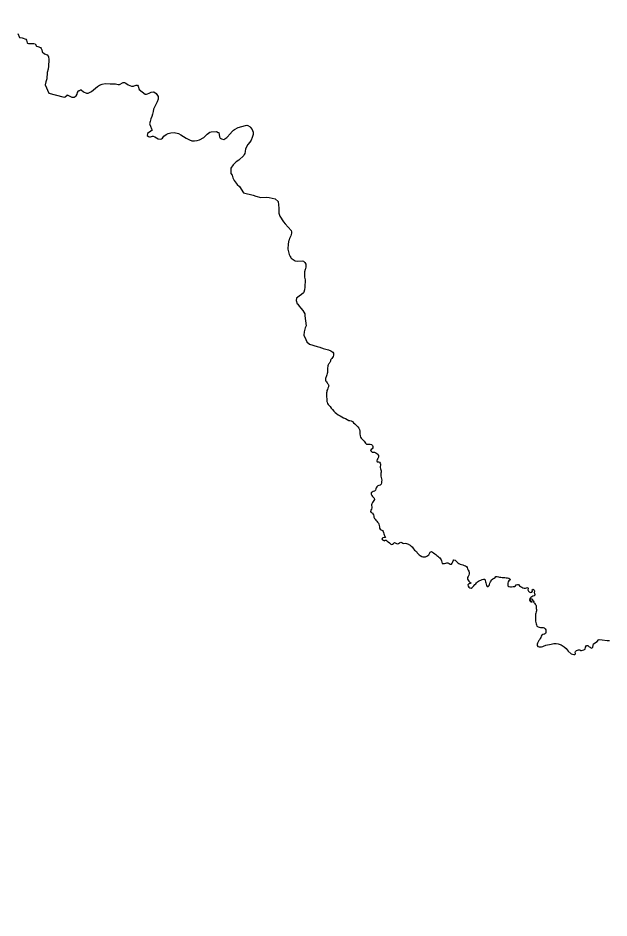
# Model space of a CAD drawing. Extents: x -1643653 to 4543381, y 1624270 to 13878484.
# Drawn here: x 645041 to 650231, y 8977002 to 8984912 of the extents above; entities that cross this region are included whole.
import ezdxf

# ---------------------------------------------------------------- set-up
doc = ezdxf.new("R2010")
doc.units = 0
doc.header["$LTSCALE"] = 160
doc.layers.add('24', color=7, linetype='Continuous', lineweight=25)
doc.layers.add('60', color=7, linetype='Continuous', lineweight=13)

msp = doc.modelspace()

# ---------------------------------------------------------------- linework, layer by layer
at = {"layer": '24'}
for p, q in [((648231.3, 8980917.5), (648228.7, 8980914.7)), ((648988.6, 8979995.5), (648988.8, 8979995.1))]:
    msp.add_line(p, q, dxfattribs=at)
for points in [[(645040, 8984774.7), (645055.3, 8984741.8), (645079.3, 8984738.2), (645111, 8984727.2), (645116.6, 8984716.9), (645122.7, 8984692.8), (645125.9, 8984690.1), (645134.7, 8984687.1), (645179, 8984687.9), (645191.9, 8984684.7), (645204.7, 8984665), (645215.6, 8984660.4), (645240.1, 8984653.1), (645246.2, 8984645.1)], [(645246.2, 8984645.1), (645252, 8984633.7), (645252, 8984633.7), (645252.8, 8984617.9), (645254.9, 8984614.1), (645273, 8984596.3), (645297.8, 8984587.5), (645307.1, 8984577.2), (645309.6, 8984572.6), (645313.5, 8984545.7), (645310.3, 8984489.1), (645306.1, 8984462.2), (645298.7, 8984433.5), (645293.2, 8984378.7), (645284.9, 8984350.8), (645279.8, 8984323.9), (645312.4, 8984251.8), (645435.1, 8984220.4), (645450.8, 8984217.4), (645454.7, 8984218.6), (645473, 8984232.8), (645474.4, 8984237.7), (645513, 8984217.7), (645534.3, 8984215.3), (645552.1, 8984228.2), (645561.4, 8984244.2), (645563.4, 8984257.6), (645571, 8984266.9), (645573.8, 8984274.1), (645582.1, 8984275.2), (645588.9, 8984280.3), (645595.8, 8984280.6), (645617.2, 8984264.5), (645643.7, 8984251.2), (645657.8, 8984251.3), (645685.7, 8984265.8), (645720.8, 8984294.7), (645739.3, 8984311.6), (645757.9, 8984321.9), (645781.4, 8984331.5), (645806.7, 8984335.8), (645852, 8984333.8), (645898.3, 8984333.7), (645921.8, 8984328.7), (645932, 8984328.5), (645966, 8984344.7), (645976.9, 8984346.4), (645987.8, 8984340.9), (646010.2, 8984326), (646036.9, 8984314.5), (646055.1, 8984312.7), (646060.6, 8984315.8), (646079.4, 8984322.4), (646090.5, 8984322.5), (646097, 8984312.2), (646105.3, 8984283.1), (646157.1, 8984243.2), (646170.2, 8984242.8), (646179.3, 8984244.7), (646193.2, 8984252.7), (646210.9, 8984260.5), (646231.3, 8984263.8), (646234.4, 8984263.1), (646256, 8984249.2), (646271.1, 8984222.9), (646271.2, 8984198.1), (646264.8, 8984175), (646256.7, 8984163.4), (646252.5, 8984152.3), (646232.4, 8984111.9), (646228.6, 8984089.8), (646221.2, 8984067.5), (646217.8, 8984047), (646208.5, 8984025.5), (646201.6, 8984002.4), (646197.2, 8983982.5), (646199.9, 8983977.5), (646203.5, 8983960.5), (646214.4, 8983938.6), (646218.5, 8983926.6), (646208.4, 8983916.5), (646177.6, 8983897.5), (646174.8, 8983879.2), (646187.6, 8983870.2), (646196.7, 8983867.3), (646206, 8983867.2), (646221.1, 8983872.7), (646226.9, 8983872.9), (646242.3, 8983868.7), (646272.1, 8983849.4), (646291.4, 8983848.2), (646301.4, 8983851.2), (646309, 8983856.7), (646323, 8983874.5), (646341.7, 8983889.2), (646361.2, 8983898), (646382.2, 8983904.2), (646413.2, 8983905.6), (646451.9, 8983895.7), (646472.7, 8983885.2), (646519.1, 8983855.8)], [(646519.1, 8983855.8), (646546.1, 8983841.4), (646567, 8983833.1), (646567, 8983833.1), (646591.3, 8983832), (646614, 8983835.1), (646634.6, 8983841.3), (646672.4, 8983861), (646688.3, 8983876.2), (646701.9, 8983892.7), (646724.9, 8983908.9), (646738.8, 8983912.3), (646784.9, 8983915.3), (646798.6, 8983907.2), (646805.2, 8983905.1), (646806.8, 8983887.7), (646810.7, 8983866.8), (646817.1, 8983856), (646829.3, 8983849.1), (646849.6, 8983845.1), (646875.1, 8983861.9), (646890.1, 8983875.8), (646892.4, 8983881.3), (646932.6, 8983927.2), (646943.2, 8983931.8), (646974, 8983950.1), (647038.5, 8983968.8), (647050.2, 8983969.6), (647060.8, 8983966.7), (647080.6, 8983954.3), (647082, 8983950.3), (647096.9, 8983932.9), (647101.9, 8983923.7), (647105.1, 8983909.8), (647105.2, 8983888.2), (647098.7, 8983862.9), (647087.7, 8983838.9), (647076.3, 8983820.1), (647061, 8983799.9), (647039.4, 8983762.7), (647037.2, 8983738.1), (647032.6, 8983720.3), (647026.6, 8983711.4), (647025.4, 8983705.1), (646979.3, 8983662.9), (646957.7, 8983648.9), (646930.3, 8983620.4), (646911.7, 8983591.7), (646909.5, 8983579.6), (646909.4, 8983562.3), (646911.8, 8983546.1), (646921.6, 8983530), (646928.2, 8983506.6), (646940.1, 8983484.5), (646956, 8983460.1), (646965.7, 8983448.3), (646985.5, 8983432.6), (647022.8, 8983374.5), (647106.3, 8983355.6), (647129.1, 8983346.3), (647174.1, 8983335.9), (647224.7, 8983338.1), (647247.5, 8983335.5), (647300.4, 8983324.4)], [(647300.4, 8983324.4), (647324.8, 8983299), (647331.7, 8983241.7), (647331.2, 8983214.3), (647332.9, 8983195.6), (647340.9, 8983169.4), (647372.3, 8983121.6), (647387.9, 8983101.9), (647414.5, 8983075.1), (647439.6, 8983043.8), (647443.1, 8983034.1), (647442.2, 8983020.8), (647437, 8982998.2), (647432.6, 8982985.3), (647425.5, 8982974.5), (647423, 8982963.7), (647419.7, 8982960.3), (647413.6, 8982927.4), (647411.6, 8982879.5), (647415.7, 8982856.8), (647421.4, 8982834.7), (647430.9, 8982815.7), (647438.1, 8982807.4), (647440.3, 8982801.6), (647476.5, 8982779), (647493.8, 8982774.6), (647537, 8982777.5), (647548.6, 8982776.4), (647559, 8982764.7), (647568.4, 8982747.6), (647569.5, 8982725.5), (647565.7, 8982706.6), (647562.3, 8982701.7), (647558, 8982681.3), (647556, 8982658.6), (647558.1, 8982634.2), (647563.2, 8982612), (647561.1, 8982546.5), (647557.6, 8982522.1), (647551.3, 8982502.2), (647549, 8982498.2), (647530.1, 8982481.3), (647510.9, 8982468.3), (647488.2, 8982450.7), (647483.4, 8982430.9), (647492.6, 8982400.6), (647499.5, 8982395.8), (647511, 8982379.6), (647526.4, 8982362.7), (647543.9, 8982340.3), (647559.7, 8982311.4), (647560.3, 8982294.9), (647566.5, 8982250.4)], [(647566.5, 8982250.4), (647572.8, 8982205.8), (647564.3, 8982188.3), (647553, 8982155.5), (647552.7, 8982123.9), (647570.4, 8982087), (647578.3, 8982067.5), (647601.2, 8982045.6), (647670, 8982024.7)], [(647947.2, 8981375.2), (647950.3, 8981375.2), (647954.8, 8981375.3), (647966.8, 8981371.2), (647977.9, 8981365.1), (647988.8, 8981355.5), (647999.4, 8981346.2), (648008.8, 8981337.5), (648017.3, 8981327.6), (648026.2, 8981318.7), (648034.3, 8981306.3), (648039, 8981295.5), (648042.7, 8981281.9), (648042.8, 8981268.5), (648044.6, 8981255), (648045.1, 8981242.4), (648044.8, 8981239.5), (648047.8, 8981229.7), (648055, 8981220.2), (648063.9, 8981212.1), (648073.2, 8981201.7), (648080.2, 8981192.9), (648086.2, 8981184.3), (648094, 8981174.8), (648101.8, 8981166.7), (648112.6, 8981166.4), (648123.6, 8981166.5), (648134.6, 8981166.3), (648144.3, 8981162.4), (648153.3, 8981155.8), (648158.5, 8981145.2), (648157.9, 8981134.4), (648150.4, 8981127.1), (648142, 8981119.9), (648136.7, 8981110.4), (648144.6, 8981102.9), (648152.8, 8981096.2), (648163.3, 8981096), (648173.2, 8981095.2), (648184, 8981091.5), (648192.3, 8981086.2), (648199, 8981080), (648206.8, 8981068.6), (648207.9, 8981059.6), (648206.7, 8981051.7), (648201.5, 8981039.7), (648196.2, 8981030.7), (648192.3, 8981020.9), (648195.8, 8981011.1), (648206.7, 8981011.4), (648214.8, 8981009.9), (648222.3, 8981001), (648224.9, 8980990.2), (648225.5, 8980981.2), (648223, 8980969.6), (648222.8, 8980961.1), (648224, 8980949.3), (648229, 8980941.1), (648229.9, 8980933.5), (648230.6, 8980921.8), (648231.3, 8980917.5)], [(648228.7, 8980914.7), (648228.7, 8980903.2), (648226.8, 8980893.5), (648226.4, 8980886.2), (648230.5, 8980874.3), (648233.7, 8980863.2), (648235.1, 8980851.5), (648234.6, 8980839.1), (648232.9, 8980827.9), (648230.2, 8980816.5), (648222.2, 8980807.5), (648211.2, 8980803.2), (648202, 8980799.4), (648193, 8980792.2), (648186.7, 8980783.5), (648184.1, 8980773.5), (648179.5, 8980761.1), (648171.3, 8980755.1), (648159.8, 8980750.6), (648150.4, 8980746.1), (648143.3, 8980738.2), (648142.8, 8980726), (648148.2, 8980716.3), (648154.9, 8980708.1), (648161.8, 8980700.3), (648168.2, 8980691.2), (648171, 8980681.2), (648167.1, 8980671.3), (648161.1, 8980662.5), (648155.4, 8980652.9), (648147.8, 8980643.1), (648146.8, 8980632.7), (648147, 8980626.8), (648147.8, 8980616), (648148, 8980605.8), (648145.8, 8980595.3), (648139.7, 8980587.2), (648137.3, 8980576), (648142.8, 8980566.8), (648153.1, 8980563.1), (648158.3, 8980553.5), (648164.3, 8980545.1), (648167.2, 8980534.7), (648167.4, 8980524.1), (648170.7, 8980514.6), (648177.3, 8980506.5), (648184.2, 8980498.3), (648192, 8980490.2), (648199.8, 8980481.6), (648206.8, 8980472.6), (648210.7, 8980462.7), (648213.8, 8980452.8), (648215.6, 8980440.3), (648216.8, 8980428.4), (648222.1, 8980418.5), (648231.8, 8980414.6), (648241, 8980408.7), (648247, 8980400.7), (648251.1, 8980390.9), (648252.6, 8980379.1), (648257.6, 8980368.6), (648263.7, 8980357.8), (648268, 8980346.1), (648266.8, 8980345.5), (648256.4, 8980345.3)], [(648256.4, 8980345.3), (648244.3, 8980344.8), (648236.2, 8980335.9), (648241.8, 8980327.4), (648252.7, 8980320.5), (648262.5, 8980318.3), (648262.6, 8980321.9), (648273.4, 8980322), (648283.9, 8980314.9), (648293.2, 8980307.3), (648303.1, 8980299.7), (648311.1, 8980293.5), (648318.9, 8980285.9), (648330.5, 8980286.6), (648338.8, 8980295.1), (648348.1, 8980302.3), (648358.7, 8980297.3), (648369.8, 8980292.2), (648381.5, 8980293.6), (648390.7, 8980300.8), (648401.9, 8980304.8), (648412.9, 8980303.4), (648420.8, 8980297.2), (648430.5, 8980293), (648442.8, 8980296.2), (648453.6, 8980294.9), (648471.7, 8980287.4), (648475, 8980285.7), (648485.6, 8980278.9), (648495.2, 8980271.4), (648501.7, 8980263.7), (648507.8, 8980255.8), (648515.3, 8980245.8), (648524.6, 8980236.2), (648532.5, 8980230), (648542.2, 8980222.1), (648548.1, 8980211.2), (648555.4, 8980202), (648563.8, 8980194.3), (648573.3, 8980187.2)], [(648573.3, 8980187.2), (648586.3, 8980178.1), (648596.9, 8980175.3), (648608.8, 8980175.5), (648620.6, 8980176.5), (648630.5, 8980181.1), (648640.1, 8980187.3), (648648.3, 8980195.6), (648654.7, 8980206.9), (648662.1, 8980216.8), (648672.6, 8980222.4), (648682.3, 8980217.2), (648691.5, 8980211.1), (648701, 8980203.8), (648710.1, 8980197.5), (648719.6, 8980189.3), (648728.7, 8980182), (648736.5, 8980174.5), (648745.6, 8980167.4), (648752.4, 8980159.7), (648758.7, 8980151.3), (648761.8, 8980141.1), (648763, 8980129.7), (648765.3, 8980118.6), (648776.2, 8980117.8), (648787, 8980119), (648797.1, 8980120.2), (648807.2, 8980122.5), (648817, 8980124.5), (648827.3, 8980118), (648836.5, 8980112.3), (648847.9, 8980112.2), (648855.6, 8980120.8), (648859, 8980131.3), (648863.1, 8980141.5), (648870.1, 8980149.5), (648879.9, 8980145.9), (648888.9, 8980137.8), (648896.9, 8980130.5), (648905, 8980124), (648913.2, 8980118), (648924, 8980111.8), (648936.4, 8980108.2), (648948.7, 8980105.2), (648960.5, 8980101.8), (648971, 8980098.5), (648979.9, 8980091.4), (648985.1, 8980082.4), (648989, 8980071.4), (648994.6, 8980060.3), (649000.6, 8980051.8), (649003, 8980040.7), (649002.6, 8980028.3), (648999.2, 8980015.8), (648994, 8980004.6), (648988.6, 8979995.5)], [(648988.8, 8979995.1), (648988.6, 8979995.5), (648987.6, 8979979.4), (648993.3, 8979971), (649001.8, 8979962.5), (649009.2, 8979954.6), (649016.8, 8979948.1), (649018.5, 8979944.8), (649013.2, 8979941.7), (649003.3, 8979939.8), (649001.2, 8979938.5), (648992.8, 8979929.4), (648995, 8979919.6), (648999.6, 8979910.5), (649001.8, 8979908.6)], [(649200.9, 8979974.2), (649211.5, 8979981.8), (649223.2, 8979987.8), (649230.8, 8979994.4), (649238.7, 8980002.5), (649248.8, 8980003.2), (649260.6, 8980000.8), (649270.4, 8979998.9), (649281.3, 8979996.8), (649292.7, 8979995), (649303.9, 8979994.2), (649315.8, 8979993.9), (649327.9, 8979993), (649340.6, 8979992), (649351.1, 8979989.9), (649361.7, 8979983.4), (649362.4, 8979973.4), (649353.1, 8979966.4), (649346.3, 8979956.7), (649343.2, 8979945.9), (649342.2, 8979933.9), (649343.9, 8979922.8), (649353.2, 8979916.3), (649366.4, 8979914), (649376.4, 8979913.9), (649389.2, 8979914.6), (649400.6, 8979914.4), (649409.8, 8979920.8), (649417.2, 8979929.7), (649427, 8979933.4), (649438.1, 8979932), (649444.2, 8979922.6), (649454, 8979916.3), (649465.2, 8979910.6), (649476.1, 8979905.1), (649486.7, 8979900.2), (649496.8, 8979900.3), (649506.7, 8979903.7), (649517.5, 8979908.3), (649521, 8979898.7), (649519.7, 8979886.5), (649523.2, 8979876), (649531.8, 8979867.9), (649542.6, 8979863.1), (649554.1, 8979866.5), (649558.3, 8979876.2), (649556.2, 8979887.8), (649565.8, 8979892.2), (649575.1, 8979885), (649577.4, 8979873.8), (649575.5, 8979863.1), (649577, 8979852.4), (649582.9, 8979842.8), (649573.5, 8979835.2), (649563.8, 8979830.9), (649554, 8979824.3), (649545, 8979817.8), (649536.6, 8979810.5), (649534.2, 8979799.8), (649537.1, 8979789.2), (649546.2, 8979780.8), (649556.6, 8979779.3), (649548.4, 8979785.6), (649540.3, 8979793), (649543.2, 8979803.3), (649552.8, 8979810.3), (649555.9, 8979800.5), (649561.8, 8979792.3), (649570.6, 8979786.8), (649568.1, 8979776.8), (649576, 8979769.7), (649582.1, 8979761.4), (649589.8, 8979754.4), (649592.8, 8979744.6), (649590.7, 8979734.8), (649591, 8979723.2), (649595.1, 8979713.3), (649594.7, 8979701.8), (649590.6, 8979691.8), (649589.2, 8979681.8), (649587.1, 8979671.9), (649585.3, 8979659), (649585.9, 8979648.3), (649587.3, 8979635.2), (649585.7, 8979624.4), (649586.2, 8979611.5), (649588.9, 8979599.6), (649592, 8979587.6), (649594.4, 8979578.1), (649598.9, 8979568.4), (649608, 8979562.8), (649617.9, 8979558.2), (649629.6, 8979554.5), (649630.9, 8979554.8), (649640.9, 8979555.6), (649652.2, 8979556.5), (649661.9, 8979553.5), (649670.1, 8979545.2), (649677.1, 8979535.4), (649677.7, 8979523), (649677.6, 8979522.6)], [(649001.8, 8979908.6), (649009.5, 8979902.8), (649020.2, 8979900.3), (649030.1, 8979906.9), (649037.3, 8979915), (649045.3, 8979923.1), (649053.7, 8979932.5), (649061.1, 8979939.4), (649069.1, 8979946.7), (649077.8, 8979956), (649086.8, 8979963.2), (649096.2, 8979967.7), (649107, 8979972), (649117.9, 8979976.9), (649128.5, 8979980.9), (649140.6, 8979979.8), (649145.3, 8979968.4), (649147.4, 8979957.5), (649149.9, 8979946.7), (649151.8, 8979936.2), (649154.8, 8979924.8), (649161.3, 8979915.1), (649171.6, 8979915.3), (649179.9, 8979923.5), (649183.2, 8979934.5), (649186.2, 8979945.8), (649190.2, 8979956), (649195.8, 8979965.1), (649200.9, 8979974.2)], [(649677.6, 8979522.6), (649675.5, 8979512.4), (649673, 8979502.2), (649664.1, 8979495.6), (649651.3, 8979494.8), (649641.6, 8979489.4), (649636.6, 8979478.5), (649632.5, 8979469), (649627.9, 8979459.7), (649622.9, 8979451), (649616.1, 8979441), (649609.6, 8979430.4), (649604, 8979418.8), (649601.7, 8979408), (649600.7, 8979397), (649607.8, 8979388.2), (649618, 8979384.8), (649628.1, 8979384.2), (649638.9, 8979385.7), (649649.2, 8979388.6), (649661.1, 8979394.1)], [(649676.2, 8979401.4), (649724.1, 8979409.5), (649746.4, 8979415.9), (649766.9, 8979415.9), (649784.3, 8979412.5), (649812.6, 8979402.6), (649836.7, 8979386.9), (649854.6, 8979369.9), (649873.6, 8979348), (649899, 8979324.8), (649922.9, 8979317.6), (649929.5, 8979318), (649936.1, 8979325.1), (649936.7, 8979327.6), (649935.1, 8979338.5), (649936.1, 8979344.8), (649946.9, 8979354.8), (649964.3, 8979358.9), (649972.7, 8979359.3), (649975.3, 8979358.3), (649980.1, 8979353.3), (649989.6, 8979353.1), (650011.3, 8979359.9), (650021.6, 8979366.4), (650025.3, 8979383.4), (650034.3, 8979398.4), (650046.7, 8979397.1), (650057.5, 8979386.8), (650065.9, 8979383.2), (650074.1, 8979373.9), (650088.7, 8979379.2), (650090.1, 8979381.3), (650091.4, 8979396.4), (650095.1, 8979410.9), (650128.9, 8979432.8), (650138.5, 8979446.7), (650146.3, 8979449), (650170.2, 8979448), (650214.3, 8979441.8), (650236.5, 8979441.6)], [(649661.1, 8979394.1), (649671.4, 8979398.6), (649676.2, 8979401.4)]]:
    msp.add_lwpolyline(points, dxfattribs=at)
msp.add_spline([(647670, 8982024.7), (647690.8, 8982018.7), (647722.2, 8982006.6), (647767.4, 8981995.6), (647796.7, 8981982.3), (647812.1, 8981965.5), (647812.7, 8981948.6), (647803.8, 8981927.3), (647789.3, 8981909.6), (647780.7, 8981885.3), (647773.6, 8981875.3), (647761.1, 8981849.6), (647759.6, 8981806.7), (647750.7, 8981766.8), (647740.4, 8981737.2), (647755.2, 8981706.2), (647769.9, 8981682.5), (647762.5, 8981658.8), (647750.7, 8981617.5), (647752.2, 8981567.2), (647755.2, 8981534.7), (647781.8, 8981497.7), (647826.1, 8981446), (647885.2, 8981407.5), (647947.2, 8981375.2)], degree=3, dxfattribs=at)
at = {"layer": '60', "lineweight": 25}
msp.add_spline([(814781, 9009175.5), (814787.2, 9009173.4), (814796.9, 9009173.4), (814799.4, 9009172.4), (814805.1, 9009174.5), (814805.6, 9009176.5), (814811.7, 9009179.5), (814811.7, 9009179.5), (814801.5, 9009181), (814790.7, 9009181.5), (814784.1, 9009183.1), (814777.4, 9009185.1), (814778.4, 9009175.5)], degree=3, dxfattribs=at)

doc.saveas('drawing.dxf')
